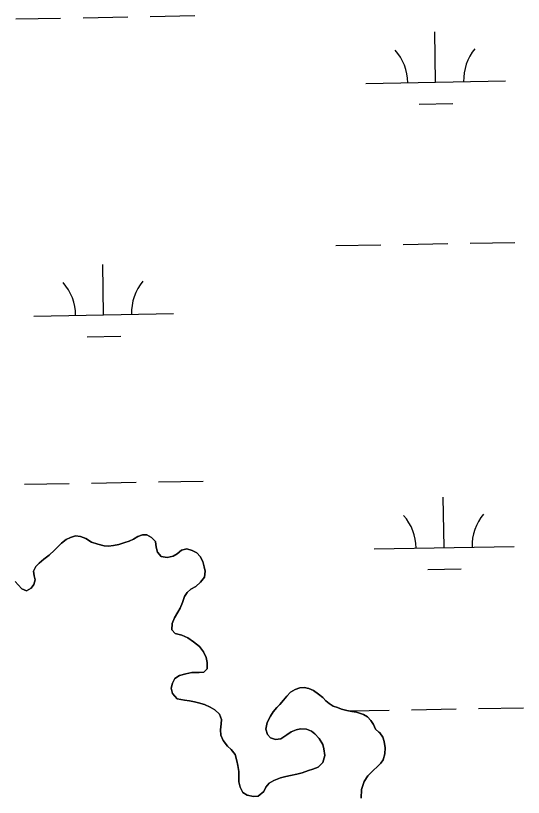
# Model space of a CAD drawing. Extents: x 3925854 to 3964121, y 224593 to 250589.
# Drawn here: x 3960137 to 3960500, y 238084 to 238642 of the extents above; entities that cross this region are included whole.
import ezdxf

# ---------------------------------------------------------------- set-up
doc = ezdxf.new("R2010")
doc.units = 0
doc.layers.add('V-TOPO-SHOR', color=7, linetype='Continuous')
doc.layers.add('V-WETL-SWMP', color=7, linetype='Continuous')

msp = doc.modelspace()

# ---------------------------------------------------------------- linework, layer by layer
at = {"layer": 'V-TOPO-SHOR'}
for points in [[(3960136.689, 238238.008), (3960138.766, 238235.489), (3960141.318, 238232.657), (3960144.654, 238231.252), (3960147.966, 238233.175), (3960150.007, 238235.88), (3960150.777, 238239.053), (3960150.124, 238242.057), (3960149.627, 238245.379), (3960151.349, 238248.557), (3960153.708, 238250.949), (3960157.173, 238253.823), (3960160.954, 238256.856), (3960164.733, 238260.206), (3960166.776, 238262.437), (3960169.767, 238265.308), (3960173.074, 238267.864), (3960176.074, 238269.308), (3960179.71, 238270.44), (3960183.353, 238269.99), (3960187.164, 238268.589), (3960191.142, 238265.922), (3960195.741, 238264.528), (3960200.341, 238263.45), (3960203.354, 238263.153), (3960206.991, 238263.653), (3960210.628, 238264.468), (3960215.054, 238265.765), (3960218.214, 238266.735), (3960221.214, 238268.179), (3960224.368, 238270.102), (3960227.686, 238271.233), (3960230.854, 238271.253), (3960234.193, 238269.375), (3960236.902, 238266.543), (3960237.406, 238262.428), (3960238.379, 238258.791), (3960241.09, 238255.801), (3960245.213, 238255.035), (3960249.641, 238256.016), (3960252.479, 238257.777), (3960255.471, 238260.329), (3960259.426, 238261.148), (3960263.233, 238260.065), (3960266.412, 238258.502), (3960268.961, 238255.828), (3960270.729, 238252.197), (3960271.861, 238248.404), (3960272.357, 238245.24), (3960271.911, 238241.119), (3960269.242, 238237.459), (3960265.779, 238234.426), (3960262.307, 238232.345), (3960259.631, 238230.111), (3960257.751, 238227.088), (3960256.354, 238222.804), (3960254.478, 238218.833), (3960252.913, 238215.972), (3960250.566, 238211.839), (3960248.85, 238207.87), (3960248.563, 238203.276), (3960250.955, 238200.757), (3960255.873, 238199.522), (3960260.003, 238197.648), (3960264.138, 238194.826), (3960268.437, 238191.371), (3960271.313, 238187.746), (3960273.082, 238183.482), (3960273.897, 238180.005), (3960273.928, 238175.413), (3960271.566, 238173.021), (3960268.243, 238172.841), (3960263.016, 238172.806)], [(3960263.016, 238172.806), (3960258.746, 238171.987), (3960254.163, 238170.848), (3960250.693, 238168.607), (3960249.131, 238165.271), (3960248.205, 238161.624), (3960249.022, 238157.829), (3960252.53, 238154.05), (3960257.763, 238153.135), (3960261.251, 238152.525), (3960264.738, 238151.914), (3960267.753, 238151.142), (3960272.038, 238149.903), (3960276.007, 238148.189), (3960279.345, 238146.309), (3960282.691, 238143.005), (3960284.143, 238139.215), (3960284.004, 238136.204), (3960283.4, 238131.926), (3960283.582, 238128.127), (3960285.35, 238124.178), (3960288.544, 238120.242), (3960290.936, 238117.723), (3960293.81, 238114.258), (3960295.104, 238109.832), (3960295.919, 238106.352), (3960296.423, 238102.08), (3960296.452, 238097.646), (3960296.632, 238094.64), (3960297.607, 238090.845), (3960299.372, 238087.056), (3960302.393, 238085.176), (3960306.993, 238084.256), (3960310.474, 238084.437), (3960314.413, 238087.789), (3960315.818, 238090.806), (3960318.333, 238093.673), (3960321.486, 238095.594), (3960326.226, 238097.528), (3960330.178, 238098.502), (3960333.498, 238099.158), (3960338.086, 238100.139), (3960341.878, 238101.271), (3960346.462, 238102.727), (3960349.462, 238103.856), (3960353.253, 238105.308), (3960356.556, 238108.654), (3960358.109, 238113.574), (3960357.286, 238118.319), (3960356.632, 238121.323), (3960354.068, 238125.741), (3960350.879, 238129.044), (3960348.491, 238130.93), (3960345, 238132.331), (3960340.564, 238132.62), (3960337.559, 238131.809), (3960333.926, 238130.359), (3960330.932, 238128.28), (3960326.672, 238125.561), (3960322.877, 238124.901), (3960319.068, 238126.142), (3960316.993, 238128.506), (3960315.859, 238132.456), (3960316.778, 238137.214), (3960319.283, 238141.664), (3960321.163, 238144.685), (3960323.676, 238147.869), (3960325.877, 238150.1), (3960328.55, 238153.127), (3960330.907, 238155.994), (3960333.422, 238158.861), (3960336.736, 238160.782), (3960340.054, 238161.913), (3960343.378, 238162.093), (3960346.55, 238161.323), (3960350.044, 238159.92), (3960353.544, 238157.409), (3960356.569, 238154.894), (3960358.641, 238152.692), (3960361.031, 238150.649), (3960364.05, 238148.926), (3960367.067, 238147.839), (3960369.926, 238146.749), (3960373.731, 238145.823), (3960377.378, 238145.055), (3960380.709, 238144.443), (3960385.785, 238142.895), (3960388.491, 238141.17), (3960391.041, 238138.653), (3960392.96, 238135.657), (3960394.25, 238132.339), (3960396.638, 238130.298), (3960397.408, 238129.718)], [(3960397.408, 238129.718), (3960399.589, 238126.544), (3960400.486, 238123.619), (3960401.25, 238118.948), (3960400.969, 238114.753), (3960399.872, 238110.452), (3960397.979, 238108.028), (3960395.387, 238105.49), (3960392.794, 238103.071), (3960388.903, 238099.037), (3960386.058, 238094.871), (3960384.245, 238089.297), (3960383.94, 238083.003)]]:
    msp.add_lwpolyline(points, dxfattribs=at)
at = {"layer": 'V-WETL-SWMP'}
for p, q in [((3960137.118, 238640.035), (3960169.113, 238640.617)), ((3960185.11, 238640.908), (3960217.105, 238641.49)), ((3960233.102, 238641.781), (3960265.097, 238642.362)), ((3960437.307, 238594.743), (3960436.652, 238630.737)), ((3960387.315, 238593.834), (3960487.299, 238595.652)), ((3960425.589, 238579.097), (3960449.585, 238579.533)), ((3960366.01, 238477.996), (3960398.004, 238478.577)), ((3960414.002, 238478.868), (3960445.996, 238479.45)), ((3960461.994, 238479.741), (3960493.988, 238480.323)), ((3960199.817, 238428.536), (3960199.163, 238464.53)), ((3960149.826, 238427.627), (3960249.809, 238429.445)), ((3960188.1, 238412.89), (3960212.096, 238413.326)), ((3960143.166, 238307.415), (3960175.161, 238307.997)), ((3960191.158, 238308.288), (3960223.153, 238308.87)), ((3960239.15, 238309.161), (3960271.145, 238309.742)), ((3960443.355, 238262.123), (3960442.7, 238298.117)), ((3960173.075, 238267.863), (3960169.766, 238265.307)), ((3960176.074, 238269.308), (3960173.075, 238267.863)), ((3960179.709, 238270.44), (3960176.074, 238269.308)), ((3960183.354, 238269.989), (3960179.709, 238270.44)), ((3960187.164, 238268.589), (3960183.354, 238269.989)), ((3960191.141, 238265.923), (3960187.164, 238268.589)), ((3960195.742, 238264.528), (3960191.141, 238265.923)), ((3960218.215, 238266.735), (3960215.054, 238265.764)), ((3960221.214, 238268.18), (3960218.215, 238266.735)), ((3960224.369, 238270.102), (3960221.214, 238268.18)), ((3960227.687, 238271.232), (3960224.369, 238270.102)), ((3960230.854, 238271.253), (3960227.687, 238271.232)), ((3960234.192, 238269.375), (3960230.854, 238271.253)), ((3960236.903, 238266.542), (3960234.192, 238269.375)), ((3960237.405, 238262.428), (3960236.903, 238266.542)), ((3960166.776, 238262.437), (3960164.732, 238260.206)), ((3960169.766, 238265.307), (3960166.776, 238262.437)), ((3960200.342, 238263.45), (3960195.742, 238264.528)), ((3960203.353, 238263.153), (3960200.342, 238263.45)), ((3960206.992, 238263.653), (3960203.353, 238263.153)), ((3960210.629, 238264.468), (3960206.992, 238263.653)), ((3960215.054, 238265.764), (3960210.629, 238264.468)), ((3960238.379, 238258.792), (3960237.405, 238262.428)), ((3960255.472, 238260.33), (3960252.48, 238257.777)), ((3960259.426, 238261.148), (3960255.472, 238260.33)), ((3960263.233, 238260.065), (3960259.426, 238261.148)), ((3960393.363, 238261.214), (3960493.347, 238263.032)), ((3960160.953, 238256.856), (3960157.173, 238253.822)), ((3960164.732, 238260.206), (3960160.953, 238256.856)), ((3960241.091, 238255.801), (3960238.379, 238258.792)), ((3960245.213, 238255.036), (3960241.091, 238255.801)), ((3960249.641, 238256.016), (3960245.213, 238255.036)), ((3960252.48, 238257.777), (3960249.641, 238256.016)), ((3960266.411, 238258.502), (3960263.233, 238260.065)), ((3960268.962, 238255.827), (3960266.411, 238258.502)), ((3960270.728, 238252.196), (3960268.962, 238255.827)), ((3960153.708, 238250.949), (3960151.348, 238248.558)), ((3960157.173, 238253.822), (3960153.708, 238250.949)), ((3960271.862, 238248.403), (3960270.728, 238252.196)), ((3960151.348, 238248.558), (3960149.627, 238245.379)), ((3960149.627, 238245.379), (3960150.124, 238242.057)), ((3960272.358, 238245.239), (3960271.862, 238248.403)), ((3960271.91, 238241.119), (3960272.358, 238245.239)), ((3960431.637, 238246.477), (3960455.634, 238246.913)), ((3960138.766, 238235.489), (3960136.69, 238238.009)), ((3960150.777, 238239.052), (3960150.007, 238235.88)), ((3960150.124, 238242.057), (3960150.777, 238239.052)), ((3960269.242, 238237.459), (3960271.91, 238241.119)), ((3960141.318, 238232.656), (3960138.766, 238235.489)), ((3960144.653, 238231.252), (3960141.318, 238232.656)), ((3960147.966, 238233.174), (3960144.653, 238231.252)), ((3960150.007, 238235.88), (3960147.966, 238233.174)), ((3960259.63, 238230.111), (3960262.308, 238232.345)), ((3960262.308, 238232.345), (3960265.778, 238234.427)), ((3960265.778, 238234.427), (3960269.242, 238237.459)), ((3960256.353, 238222.804), (3960257.75, 238227.089)), ((3960257.75, 238227.089), (3960259.63, 238230.111)), ((3960254.479, 238218.833), (3960256.353, 238222.804)), ((3960250.566, 238211.839), (3960252.914, 238215.972)), ((3960252.914, 238215.972), (3960254.479, 238218.833)), ((3960248.85, 238207.869), (3960250.566, 238211.839)), ((3960248.564, 238203.275), (3960248.85, 238207.869)), ((3960250.956, 238200.757), (3960248.564, 238203.275)), ((3960255.873, 238199.522), (3960250.956, 238200.757)), ((3960260.003, 238197.649), (3960255.873, 238199.522)), ((3960264.139, 238194.826), (3960260.003, 238197.649)), ((3960268.437, 238191.37), (3960264.139, 238194.826)), ((3960271.312, 238187.747), (3960268.437, 238191.37)), ((3960273.082, 238183.483), (3960271.312, 238187.747)), ((3960273.897, 238180.004), (3960273.082, 238183.483)), ((3960273.927, 238175.412), (3960273.897, 238180.004)), ((3960250.693, 238168.608), (3960254.162, 238170.848)), ((3960254.162, 238170.848), (3960258.747, 238171.986)), ((3960258.747, 238171.986), (3960263.017, 238172.806)), ((3960263.017, 238172.806), (3960268.243, 238172.841)), ((3960268.243, 238172.841), (3960271.567, 238173.021)), ((3960271.567, 238173.021), (3960273.927, 238175.412)), ((3960248.205, 238161.623), (3960249.131, 238165.272)), ((3960249.131, 238165.272), (3960250.693, 238168.608)), ((3960249.022, 238157.828), (3960248.205, 238161.623)), ((3960336.735, 238160.782), (3960333.422, 238158.86)), ((3960340.053, 238161.913), (3960336.735, 238160.782)), ((3960343.377, 238162.093), (3960340.053, 238161.913)), ((3960346.549, 238161.322), (3960343.377, 238162.093)), ((3960350.043, 238159.92), (3960346.549, 238161.322)), ((3960353.543, 238157.409), (3960350.043, 238159.92)), ((3960252.531, 238154.051), (3960249.022, 238157.828)), ((3960330.907, 238155.993), (3960328.55, 238153.127)), ((3960333.422, 238158.86), (3960330.907, 238155.993)), ((3960356.568, 238154.895), (3960353.543, 238157.409)), ((3960358.642, 238152.692), (3960356.568, 238154.895)), ((3960257.763, 238153.135), (3960252.531, 238154.051)), ((3960261.251, 238152.524), (3960257.763, 238153.135)), ((3960264.739, 238151.914), (3960261.251, 238152.524)), ((3960267.753, 238151.142), (3960264.739, 238151.914)), ((3960272.037, 238149.903), (3960267.753, 238151.142)), ((3960276.007, 238148.188), (3960272.037, 238149.903)), ((3960325.878, 238150.1), (3960323.676, 238147.869)), ((3960328.55, 238153.127), (3960325.878, 238150.1)), ((3960361.031, 238150.649), (3960358.642, 238152.692)), ((3960364.051, 238148.927), (3960361.031, 238150.649)), ((3960367.067, 238147.838), (3960364.051, 238148.927)), ((3960279.345, 238146.309), (3960276.007, 238148.188)), ((3960282.692, 238143.006), (3960279.345, 238146.309)), ((3960284.143, 238139.215), (3960282.692, 238143.006)), ((3960321.163, 238144.685), (3960319.283, 238141.664)), ((3960323.676, 238147.869), (3960321.163, 238144.685)), ((3960369.925, 238146.749), (3960367.067, 238147.838)), ((3960373.731, 238145.824), (3960369.925, 238146.749)), ((3960377.379, 238145.056), (3960373.731, 238145.824)), ((3960375.558, 238145.439), (3960404.052, 238145.957)), ((3960380.708, 238144.444), (3960377.379, 238145.056)), ((3960385.786, 238142.894), (3960380.708, 238144.444)), ((3960388.49, 238141.17), (3960385.786, 238142.894)), ((3960420.05, 238146.248), (3960452.044, 238146.83)), ((3960468.042, 238147.121), (3960500.036, 238147.703)), ((3960284.004, 238136.205), (3960284.143, 238139.215)), ((3960319.283, 238141.664), (3960316.778, 238137.213)), ((3960391.04, 238138.653), (3960388.49, 238141.17)), ((3960392.96, 238135.657), (3960391.04, 238138.653)), ((3960283.399, 238131.925), (3960284.004, 238136.205)), ((3960283.582, 238128.126), (3960283.399, 238131.925)), ((3960316.778, 238137.213), (3960315.859, 238132.456)), ((3960315.859, 238132.456), (3960316.994, 238128.505)), ((3960333.926, 238130.358), (3960337.559, 238131.808)), ((3960337.559, 238131.808), (3960340.563, 238132.619)), ((3960340.563, 238132.619), (3960344.999, 238132.332)), ((3960344.999, 238132.332), (3960348.492, 238130.93)), ((3960394.249, 238132.34), (3960392.96, 238135.657)), ((3960396.638, 238130.297), (3960394.249, 238132.34)), ((3960285.35, 238124.178), (3960283.582, 238128.126)), ((3960316.994, 238128.505), (3960319.068, 238126.143)), ((3960319.068, 238126.143), (3960322.877, 238124.901)), ((3960326.673, 238125.56), (3960330.931, 238128.28)), ((3960330.931, 238128.28), (3960333.926, 238130.358)), ((3960348.492, 238130.93), (3960350.88, 238129.045)), ((3960350.88, 238129.045), (3960354.069, 238125.74)), ((3960397.408, 238129.717), (3960396.638, 238130.297)), ((3960399.588, 238126.544), (3960397.408, 238129.717)), ((3960400.487, 238123.62), (3960399.588, 238126.544)), ((3960288.544, 238120.241), (3960285.35, 238124.178)), ((3960322.877, 238124.901), (3960326.673, 238125.56)), ((3960354.069, 238125.74), (3960356.632, 238121.323)), ((3960356.632, 238121.323), (3960357.285, 238118.319)), ((3960401.25, 238118.948), (3960400.487, 238123.62)), ((3960290.936, 238117.723), (3960288.544, 238120.241)), ((3960293.809, 238114.258), (3960290.936, 238117.723)), ((3960357.285, 238118.319), (3960358.108, 238113.573)), ((3960400.97, 238114.754), (3960401.25, 238118.948)), ((3960295.105, 238109.832), (3960293.809, 238114.258)), ((3960295.92, 238106.353), (3960295.105, 238109.832)), ((3960358.108, 238113.573), (3960356.557, 238108.654)), ((3960397.98, 238108.027), (3960399.872, 238110.453)), ((3960399.872, 238110.453), (3960400.97, 238114.754)), ((3960296.423, 238102.081), (3960295.92, 238106.353)), ((3960349.462, 238103.856), (3960346.461, 238102.728)), ((3960353.253, 238105.307), (3960349.462, 238103.856)), ((3960356.557, 238108.654), (3960353.253, 238105.307)), ((3960392.794, 238103.072), (3960395.386, 238105.491)), ((3960395.386, 238105.491), (3960397.98, 238108.027)), ((3960296.452, 238097.647), (3960296.423, 238102.081)), ((3960330.178, 238098.503), (3960326.225, 238097.527)), ((3960333.499, 238099.158), (3960330.178, 238098.503)), ((3960338.085, 238100.139), (3960333.499, 238099.158)), ((3960341.878, 238101.272), (3960338.085, 238100.139)), ((3960346.461, 238102.728), (3960341.878, 238101.272)), ((3960386.057, 238094.872), (3960388.902, 238099.036)), ((3960388.902, 238099.036), (3960392.794, 238103.072)), ((3960296.631, 238094.639), (3960296.452, 238097.647)), ((3960297.606, 238090.845), (3960296.631, 238094.639)), ((3960318.332, 238093.674), (3960315.818, 238090.807)), ((3960321.487, 238095.595), (3960318.332, 238093.674)), ((3960326.225, 238097.527), (3960321.487, 238095.595)), ((3960384.245, 238089.296), (3960386.057, 238094.872)), ((3960299.373, 238087.056), (3960297.606, 238090.845)), ((3960302.394, 238085.176), (3960299.373, 238087.056)), ((3960314.412, 238087.789), (3960310.475, 238084.437)), ((3960315.818, 238090.807), (3960314.412, 238087.789)), ((3960383.941, 238083.004), (3960384.245, 238089.296)), ((3960306.993, 238084.256), (3960302.394, 238085.176)), ((3960310.475, 238084.437), (3960306.993, 238084.256))]:
    msp.add_line(p, q, dxfattribs=at)
for centre, start, end in [((3960492.532, 238596.222), 140.26988, 181.81353), ((3960382.064, 238594.214), 0.26988, 41.81354), ((3960144.575, 238428.007), 0.26988, 41.81354), ((3960255.042, 238430.015), 140.26988, 181.81353), ((3960388.113, 238261.594), 0.26988, 41.81354), ((3960498.58, 238263.602), 140.26988, 181.81353)]:
    msp.add_arc(centre, 35.246, start, end, dxfattribs=at)

doc.saveas('drawing.dxf')
